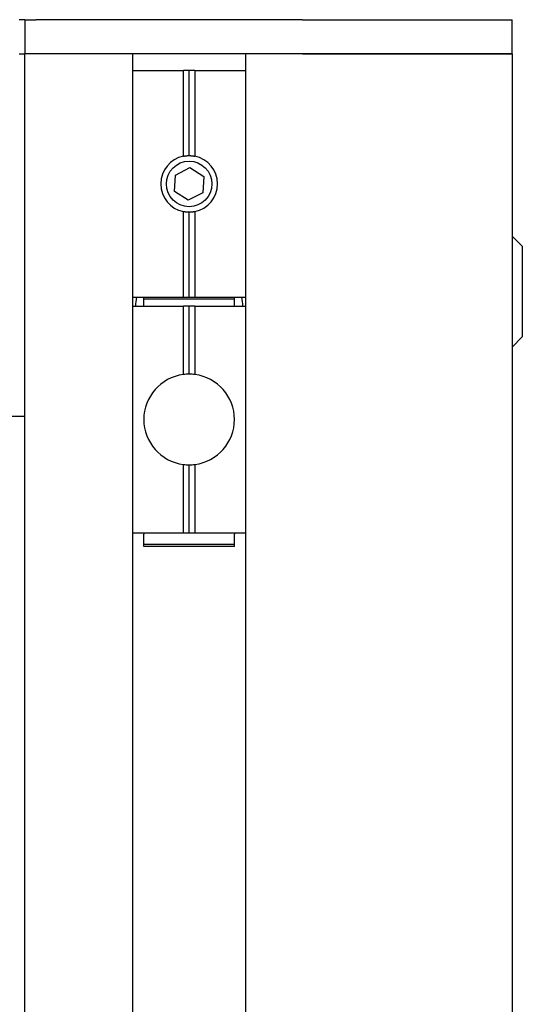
# Model space of a CAD drawing. Extents: x 1107 to 4046, y 937 to 3355.
# Tile 644 of 656: x 2249 to 2293, y 2677 to 2764. Entities that reach past the tile are written whole.
import ezdxf

# ---------------------------------------------------------------- set-up
doc = ezdxf.new("R2010")
doc.units = 0
doc.layers.add('KF_VIDA_L___C_REAR', color=7, linetype='CONTINUOUS')

# ---------------------------------------------------------------- blocks, each defined once
blk = doc.blocks.new('KF_VIDA_L___C_REAR')
at = {"layer": 'KF_VIDA_L___C_REAR'}
for p, q in [((62, 1075), (61.5, 1075)), ((62, 1075), (63, 1075)), ((62, 1075), (62, 1072)), ((86.5, 1075), (63, 1075)), ((86.5, 1075), (105, 1075)), ((105, 1072), (105, 1075)), ((61.5, 1072), (62, 1072)), ((63, 1072), (62, 1072)), ((63, 1072), (62, 1072)), ((62, 908), (62, 1072)), ((86.5, 1072), (63, 1072)), ((70.5, 1072), (63, 1072)), ((71.5, 1072), (71.5, 946.356158)), ((81.5, 946.356158), (81.5, 1072)), ((86.5, 1072), (82.5, 1072)), ((105, 1072), (86.5, 1072)), ((86.5, 1072), (105, 1072)), ((105, 1072), (105, 908)), ((71.5, 1070.5), (75.99, 1070.5)), ((75.99, 1062.947427), (75.99, 1070.5)), ((76.5, 1070.5), (75.99, 1070.5)), ((76.5, 1063), (76.5, 1070.5)), ((77.01, 1070.5), (76.5, 1070.5)), ((77.01, 1070.5), (77.01, 1062.947427)), ((77.01, 1070.5), (81.5, 1070.5)), ((75.288132, 1061.284034), (76.573059, 1061.941525)), ((76.573059, 1061.941525), (77.784927, 1061.157492)), ((75.215073, 1059.842508), (75.288132, 1061.284034)), ((77.784927, 1061.157492), (77.711868, 1059.715966)), ((76.426941, 1059.058475), (75.215073, 1059.842508)), ((77.711868, 1059.715966), (76.426941, 1059.058475)), ((75.99, 1050.5), (75.99, 1058.052573)), ((76.5, 1050.5), (76.5, 1058)), ((77.01, 1058.052573), (77.01, 1050.5)), ((105.9, 1055), (105, 1055.9)), ((105.9, 1055), (105.9, 1047)), ((71.5, 1050.5), (75.99, 1050.5)), ((72.5, 1050.331847), (72.5, 1050.5)), ((80.5, 1050.331847), (72.5, 1050.331847)), ((72.5, 1049.7), (72.5, 1050.331847)), ((75.99, 1050.5), (76.5, 1050.5)), ((76.5, 1050.5), (77.01, 1050.5)), ((77.01, 1050.5), (81.5, 1050.5)), ((80.5, 1050.331847), (80.5, 1050.5)), ((80.5, 1049.7), (80.5, 1050.331847)), ((71.5, 1049.7), (75.99, 1049.7)), ((75.99, 1043.667354), (75.99, 1049.7)), ((76.5, 1049.7), (75.99, 1049.7)), ((76.5, 1043.7), (76.5, 1049.7)), ((77.01, 1049.7), (76.5, 1049.7)), ((77.01, 1049.7), (77.01, 1043.667354)), ((77.01, 1049.7), (81.5, 1049.7)), ((105.9, 1047), (105, 1046.1)), ((-62, 1040), (62, 1040)), ((75.99, 1029.7), (75.99, 1035.732646)), ((76.5, 1029.7), (76.5, 1035.7)), ((77.01, 1035.732646), (77.01, 1029.7)), ((71.5, 1029.7), (75.99, 1029.7)), ((72.5, 1029.7), (72.5, 1029.588535)), ((72.5, 1028.668153), (72.5, 1029.588535)), ((75.99, 1029.7), (76.5, 1029.7)), ((76.5, 1029.7), (77.01, 1029.7)), ((77.01, 1029.7), (81.5, 1029.7)), ((80.5, 1029.7), (80.5, 1029.588535)), ((80.5, 1028.668153), (80.5, 1029.588535)), ((80.5, 1028.668153), (72.5, 1028.668153)), ((72.5, 1028.5), (72.5, 1028.668153)), ((80.5, 1028.5), (72.5, 1028.5)), ((80.5, 1028.5), (80.5, 1028.668153))]:
    blk.add_line(p, q, dxfattribs=at)
for points in [[(75.99, 1062.95, 0), (75.994, 1062.95, 0), (75.9979, 1062.95, 0), (76.0019, 1062.95, 0), (76.0058, 1062.95, 0), (76.0098, 1062.95, 0), (76.0137, 1062.95, 0), (76.0177, 1062.95, 0), (76.0217, 1062.95, 0), (76.0256, 1062.95, 0), (76.0296, 1062.96, 0), (76.0336, 1062.96, 0), (76.0375, 1062.96, 0), (76.0415, 1062.96, 0), (76.0455, 1062.96, 0), (76.0495, 1062.96, 0), (76.0534, 1062.96, 0), (76.0574, 1062.96, 0), (76.0614, 1062.96, 0), (76.0654, 1062.96, 0), (76.0694, 1062.96, 0), (76.0733, 1062.96, 0), (76.0773, 1062.96, 0), (76.0813, 1062.96, 0), (76.0853, 1062.97, 0), (76.0893, 1062.97, 0), (76.0933, 1062.97, 0), (76.0973, 1062.97, 0), (76.1013, 1062.97, 0), (76.1052, 1062.97, 0), (76.1092, 1062.97, 0), (76.1132, 1062.97, 0), (76.1172, 1062.97, 0), (76.1212, 1062.97, 0), (76.1252, 1062.97, 0), (76.1292, 1062.97, 0), (76.1332, 1062.97, 0), (76.1372, 1062.97, 0), (76.1412, 1062.97, 0), (76.1452, 1062.97, 0), (76.1493, 1062.98, 0), (76.1533, 1062.98, 0), (76.1573, 1062.98, 0), (76.1613, 1062.98, 0), (76.1653, 1062.98, 0), (76.1693, 1062.98, 0), (76.1733, 1062.98, 0), (76.1773, 1062.98, 0), (76.1813, 1062.98, 0), (76.1853, 1062.98, 0), (76.1894, 1062.98, 0), (76.1934, 1062.98, 0), (76.1974, 1062.98, 0), (76.2014, 1062.98, 0), (76.2054, 1062.98, 0), (76.2095, 1062.98, 0), (76.2135, 1062.98, 0), (76.2175, 1062.98, 0), (76.2215, 1062.98, 0), (76.2255, 1062.98, 0), (76.2296, 1062.99, 0), (76.2336, 1062.99, 0), (76.2376, 1062.99, 0), (76.2416, 1062.99, 0), (76.2457, 1062.99, 0), (76.2497, 1062.99, 0), (76.2537, 1062.99, 0), (76.2577, 1062.99, 0), (76.2618, 1062.99, 0), (76.2658, 1062.99, 0), (76.2698, 1062.99, 0), (76.2739, 1062.99, 0), (76.2779, 1062.99, 0), (76.2819, 1062.99, 0), (76.286, 1062.99, 0), (76.29, 1062.99, 0), (76.294, 1062.99, 0), (76.2981, 1062.99, 0), (76.3021, 1062.99, 0), (76.3061, 1062.99, 0), (76.3102, 1062.99, 0), (76.3142, 1062.99, 0), (76.3182, 1062.99, 0), (76.3223, 1062.99, 0), (76.3263, 1062.99, 0), (76.3303, 1062.99, 0), (76.3344, 1062.99, 0), (76.3384, 1062.99, 0), (76.3425, 1063, 0), (76.3465, 1063, 0), (76.3505, 1063, 0), (76.3546, 1063, 0), (76.3586, 1063, 0), (76.3627, 1063, 0), (76.3667, 1063, 0), (76.3707, 1063, 0), (76.3748, 1063, 0), (76.3788, 1063, 0), (76.3829, 1063, 0), (76.3869, 1063, 0), (76.3909, 1063, 0), (76.395, 1063, 0), (76.399, 1063, 0), (76.4031, 1063, 0), (76.4071, 1063, 0), (76.4111, 1063, 0), (76.4152, 1063, 0), (76.4192, 1063, 0), (76.4233, 1063, 0), (76.4273, 1063, 0), (76.4313, 1063, 0), (76.4354, 1063, 0), (76.4394, 1063, 0), (76.4435, 1063, 0), (76.4475, 1063, 0), (76.4515, 1063, 0), (76.4556, 1063, 0), (76.4596, 1063, 0), (76.4637, 1063, 0), (76.4677, 1063, 0), (76.4717, 1063, 0), (76.4758, 1063, 0), (76.4798, 1063, 0), (76.4838, 1063, 0), (76.4879, 1063, 0), (76.4919, 1063, 0), (76.496, 1063, 0), (76.5, 1063, 0)], [(76.5, 1063, 0), (76.504, 1063, 0), (76.5081, 1063, 0), (76.5121, 1063, 0), (76.5162, 1063, 0), (76.5202, 1063, 0), (76.5242, 1063, 0), (76.5283, 1063, 0), (76.5323, 1063, 0), (76.5363, 1063, 0), (76.5404, 1063, 0), (76.5444, 1063, 0), (76.5485, 1063, 0), (76.5525, 1063, 0), (76.5565, 1063, 0), (76.5606, 1063, 0), (76.5646, 1063, 0), (76.5687, 1063, 0), (76.5727, 1063, 0), (76.5767, 1063, 0), (76.5808, 1063, 0), (76.5848, 1063, 0), (76.5889, 1063, 0), (76.5929, 1063, 0), (76.5969, 1063, 0), (76.601, 1063, 0), (76.605, 1063, 0), (76.6091, 1063, 0), (76.6131, 1063, 0), (76.6171, 1063, 0), (76.6212, 1063, 0), (76.6252, 1063, 0), (76.6293, 1063, 0), (76.6333, 1063, 0), (76.6373, 1063, 0), (76.6414, 1063, 0), (76.6454, 1063, 0), (76.6495, 1063, 0), (76.6535, 1063, 0), (76.6575, 1063, 0), (76.6616, 1062.99, 0), (76.6656, 1062.99, 0), (76.6697, 1062.99, 0), (76.6737, 1062.99, 0), (76.6777, 1062.99, 0), (76.6818, 1062.99, 0), (76.6858, 1062.99, 0), (76.6898, 1062.99, 0), (76.6939, 1062.99, 0), (76.6979, 1062.99, 0), (76.7019, 1062.99, 0), (76.706, 1062.99, 0), (76.71, 1062.99, 0), (76.714, 1062.99, 0), (76.7181, 1062.99, 0), (76.7221, 1062.99, 0), (76.7261, 1062.99, 0), (76.7302, 1062.99, 0), (76.7342, 1062.99, 0), (76.7382, 1062.99, 0), (76.7423, 1062.99, 0), (76.7463, 1062.99, 0), (76.7503, 1062.99, 0), (76.7543, 1062.99, 0), (76.7584, 1062.99, 0), (76.7624, 1062.99, 0), (76.7664, 1062.99, 0), (76.7704, 1062.99, 0), (76.7745, 1062.98, 0), (76.7785, 1062.98, 0), (76.7825, 1062.98, 0), (76.7865, 1062.98, 0), (76.7905, 1062.98, 0), (76.7946, 1062.98, 0), (76.7986, 1062.98, 0), (76.8026, 1062.98, 0), (76.8066, 1062.98, 0), (76.8106, 1062.98, 0), (76.8147, 1062.98, 0), (76.8187, 1062.98, 0), (76.8227, 1062.98, 0), (76.8267, 1062.98, 0), (76.8307, 1062.98, 0), (76.8347, 1062.98, 0), (76.8387, 1062.98, 0), (76.8427, 1062.98, 0), (76.8467, 1062.98, 0), (76.8507, 1062.98, 0), (76.8548, 1062.97, 0), (76.8588, 1062.97, 0), (76.8628, 1062.97, 0), (76.8668, 1062.97, 0), (76.8708, 1062.97, 0), (76.8748, 1062.97, 0), (76.8788, 1062.97, 0), (76.8828, 1062.97, 0), (76.8868, 1062.97, 0), (76.8908, 1062.97, 0), (76.8948, 1062.97, 0), (76.8987, 1062.97, 0), (76.9027, 1062.97, 0), (76.9067, 1062.97, 0), (76.9107, 1062.97, 0), (76.9147, 1062.97, 0), (76.9187, 1062.96, 0), (76.9227, 1062.96, 0), (76.9267, 1062.96, 0), (76.9306, 1062.96, 0), (76.9346, 1062.96, 0), (76.9386, 1062.96, 0), (76.9426, 1062.96, 0), (76.9466, 1062.96, 0), (76.9505, 1062.96, 0), (76.9545, 1062.96, 0), (76.9585, 1062.96, 0), (76.9625, 1062.96, 0), (76.9664, 1062.96, 0), (76.9704, 1062.96, 0), (76.9744, 1062.95, 0), (76.9783, 1062.95, 0), (76.9823, 1062.95, 0), (76.9863, 1062.95, 0), (76.9902, 1062.95, 0), (76.9942, 1062.95, 0), (76.9981, 1062.95, 0), (77.0021, 1062.95, 0), (77.006, 1062.95, 0), (77.01, 1062.95, 0)], [(76.5, 1058, 0), (76.496, 1058, 0), (76.4919, 1058, 0), (76.4879, 1058, 0), (76.4838, 1058, 0), (76.4798, 1058, 0), (76.4758, 1058, 0), (76.4717, 1058, 0), (76.4677, 1058, 0), (76.4637, 1058, 0), (76.4596, 1058, 0), (76.4556, 1058, 0), (76.4515, 1058, 0), (76.4475, 1058, 0), (76.4435, 1058, 0), (76.4394, 1058, 0), (76.4354, 1058, 0), (76.4313, 1058, 0), (76.4273, 1058, 0), (76.4233, 1058, 0), (76.4192, 1058, 0), (76.4152, 1058, 0), (76.4111, 1058, 0), (76.4071, 1058, 0), (76.4031, 1058, 0), (76.399, 1058, 0), (76.395, 1058, 0), (76.3909, 1058, 0), (76.3869, 1058, 0), (76.3829, 1058, 0), (76.3788, 1058, 0), (76.3748, 1058, 0), (76.3707, 1058, 0), (76.3667, 1058, 0), (76.3627, 1058, 0), (76.3586, 1058, 0), (76.3546, 1058, 0), (76.3505, 1058, 0), (76.3465, 1058, 0), (76.3425, 1058, 0), (76.3384, 1058.01, 0), (76.3344, 1058.01, 0), (76.3303, 1058.01, 0), (76.3263, 1058.01, 0), (76.3223, 1058.01, 0), (76.3182, 1058.01, 0), (76.3142, 1058.01, 0), (76.3102, 1058.01, 0), (76.3061, 1058.01, 0), (76.3021, 1058.01, 0), (76.2981, 1058.01, 0), (76.294, 1058.01, 0), (76.29, 1058.01, 0), (76.286, 1058.01, 0), (76.2819, 1058.01, 0), (76.2779, 1058.01, 0), (76.2739, 1058.01, 0), (76.2698, 1058.01, 0), (76.2658, 1058.01, 0), (76.2618, 1058.01, 0), (76.2577, 1058.01, 0), (76.2537, 1058.01, 0), (76.2497, 1058.01, 0), (76.2457, 1058.01, 0), (76.2416, 1058.01, 0), (76.2376, 1058.01, 0), (76.2336, 1058.01, 0), (76.2296, 1058.01, 0), (76.2255, 1058.02, 0), (76.2215, 1058.02, 0), (76.2175, 1058.02, 0), (76.2135, 1058.02, 0), (76.2095, 1058.02, 0), (76.2054, 1058.02, 0), (76.2014, 1058.02, 0), (76.1974, 1058.02, 0), (76.1934, 1058.02, 0), (76.1894, 1058.02, 0), (76.1853, 1058.02, 0), (76.1813, 1058.02, 0), (76.1773, 1058.02, 0), (76.1733, 1058.02, 0), (76.1693, 1058.02, 0), (76.1653, 1058.02, 0), (76.1613, 1058.02, 0), (76.1573, 1058.02, 0), (76.1533, 1058.02, 0), (76.1493, 1058.02, 0), (76.1452, 1058.03, 0), (76.1412, 1058.03, 0), (76.1372, 1058.03, 0), (76.1332, 1058.03, 0), (76.1292, 1058.03, 0), (76.1252, 1058.03, 0), (76.1212, 1058.03, 0), (76.1172, 1058.03, 0), (76.1132, 1058.03, 0), (76.1092, 1058.03, 0), (76.1052, 1058.03, 0), (76.1013, 1058.03, 0), (76.0973, 1058.03, 0), (76.0933, 1058.03, 0), (76.0893, 1058.03, 0), (76.0853, 1058.03, 0), (76.0813, 1058.04, 0), (76.0773, 1058.04, 0), (76.0733, 1058.04, 0), (76.0694, 1058.04, 0), (76.0654, 1058.04, 0), (76.0614, 1058.04, 0), (76.0574, 1058.04, 0), (76.0534, 1058.04, 0), (76.0495, 1058.04, 0), (76.0455, 1058.04, 0), (76.0415, 1058.04, 0), (76.0375, 1058.04, 0), (76.0336, 1058.04, 0), (76.0296, 1058.04, 0), (76.0256, 1058.05, 0), (76.0217, 1058.05, 0), (76.0177, 1058.05, 0), (76.0137, 1058.05, 0), (76.0098, 1058.05, 0), (76.0058, 1058.05, 0), (76.0019, 1058.05, 0), (75.9979, 1058.05, 0), (75.994, 1058.05, 0), (75.99, 1058.05, 0)], [(77.01, 1058.05, 0), (77.006, 1058.05, 0), (77.0021, 1058.05, 0), (76.9981, 1058.05, 0), (76.9942, 1058.05, 0), (76.9902, 1058.05, 0), (76.9863, 1058.05, 0), (76.9823, 1058.05, 0), (76.9783, 1058.05, 0), (76.9744, 1058.05, 0), (76.9704, 1058.04, 0), (76.9664, 1058.04, 0), (76.9625, 1058.04, 0), (76.9585, 1058.04, 0), (76.9545, 1058.04, 0), (76.9505, 1058.04, 0), (76.9466, 1058.04, 0), (76.9426, 1058.04, 0), (76.9386, 1058.04, 0), (76.9346, 1058.04, 0), (76.9306, 1058.04, 0), (76.9267, 1058.04, 0), (76.9227, 1058.04, 0), (76.9187, 1058.04, 0), (76.9147, 1058.03, 0), (76.9107, 1058.03, 0), (76.9067, 1058.03, 0), (76.9027, 1058.03, 0), (76.8987, 1058.03, 0), (76.8948, 1058.03, 0), (76.8908, 1058.03, 0), (76.8868, 1058.03, 0), (76.8828, 1058.03, 0), (76.8788, 1058.03, 0), (76.8748, 1058.03, 0), (76.8708, 1058.03, 0), (76.8668, 1058.03, 0), (76.8628, 1058.03, 0), (76.8588, 1058.03, 0), (76.8548, 1058.03, 0), (76.8507, 1058.02, 0), (76.8467, 1058.02, 0), (76.8427, 1058.02, 0), (76.8387, 1058.02, 0), (76.8347, 1058.02, 0), (76.8307, 1058.02, 0), (76.8267, 1058.02, 0), (76.8227, 1058.02, 0), (76.8187, 1058.02, 0), (76.8147, 1058.02, 0), (76.8106, 1058.02, 0), (76.8066, 1058.02, 0), (76.8026, 1058.02, 0), (76.7986, 1058.02, 0), (76.7946, 1058.02, 0), (76.7905, 1058.02, 0), (76.7865, 1058.02, 0), (76.7825, 1058.02, 0), (76.7785, 1058.02, 0), (76.7745, 1058.02, 0), (76.7704, 1058.01, 0), (76.7664, 1058.01, 0), (76.7624, 1058.01, 0), (76.7584, 1058.01, 0), (76.7543, 1058.01, 0), (76.7503, 1058.01, 0), (76.7463, 1058.01, 0), (76.7423, 1058.01, 0), (76.7382, 1058.01, 0), (76.7342, 1058.01, 0), (76.7302, 1058.01, 0), (76.7261, 1058.01, 0), (76.7221, 1058.01, 0), (76.7181, 1058.01, 0), (76.714, 1058.01, 0), (76.71, 1058.01, 0), (76.706, 1058.01, 0), (76.7019, 1058.01, 0), (76.6979, 1058.01, 0), (76.6939, 1058.01, 0), (76.6898, 1058.01, 0), (76.6858, 1058.01, 0), (76.6818, 1058.01, 0), (76.6777, 1058.01, 0), (76.6737, 1058.01, 0), (76.6697, 1058.01, 0), (76.6656, 1058.01, 0), (76.6616, 1058.01, 0), (76.6575, 1058, 0), (76.6535, 1058, 0), (76.6495, 1058, 0), (76.6454, 1058, 0), (76.6414, 1058, 0), (76.6373, 1058, 0), (76.6333, 1058, 0), (76.6293, 1058, 0), (76.6252, 1058, 0), (76.6212, 1058, 0), (76.6171, 1058, 0), (76.6131, 1058, 0), (76.6091, 1058, 0), (76.605, 1058, 0), (76.601, 1058, 0), (76.5969, 1058, 0), (76.5929, 1058, 0), (76.5889, 1058, 0), (76.5848, 1058, 0), (76.5808, 1058, 0), (76.5767, 1058, 0), (76.5727, 1058, 0), (76.5687, 1058, 0), (76.5646, 1058, 0), (76.5606, 1058, 0), (76.5565, 1058, 0), (76.5525, 1058, 0), (76.5485, 1058, 0), (76.5444, 1058, 0), (76.5404, 1058, 0), (76.5363, 1058, 0), (76.5323, 1058, 0), (76.5283, 1058, 0), (76.5242, 1058, 0), (76.5202, 1058, 0), (76.5162, 1058, 0), (76.5121, 1058, 0), (76.5081, 1058, 0), (76.504, 1058, 0), (76.5, 1058, 0)]]:
    blk.add_polyline3d(points, dxfattribs=at)
blk.add_circle((76.5, 1060.5), 2.00924, dxfattribs=at)
for centre, radius, start, end in [((76.5, 1060.5), 2.5, 101.77096627, 258.22903373), ((76.5, 1060.5), 2.5, 281.77096627, 78.22903373), ((76.5, 1049.5), 4.75, 167.84680253, 177.58683274), ((76.5, 1049.5), 4.75, 2.41316726, 12.15319747), ((76.5, 1039.7), 4, 97.32515065, 262.67484935), ((76.5, 1039.7), 4, 90, 97.32515065), ((76.5, 1039.7), 4, 82.67484935, 90), ((76.5, 1039.7), 4, 277.32515065, 82.67484935), ((76.5, 1039.7), 4, 262.67484935, 270), ((76.5, 1039.7), 4, 270, 277.32515065)]:
    blk.add_arc(centre, radius, start, end, dxfattribs=at)

msp = doc.modelspace()

# ---------------------------------------------------------------- block references
at = {"layer": 'KF_VIDA_L___C_REAR'}
msp.add_blockref('KF_VIDA_L___C_REAR', (2186.979, 1689.213), dxfattribs=at)

doc.saveas('drawing.dxf')
